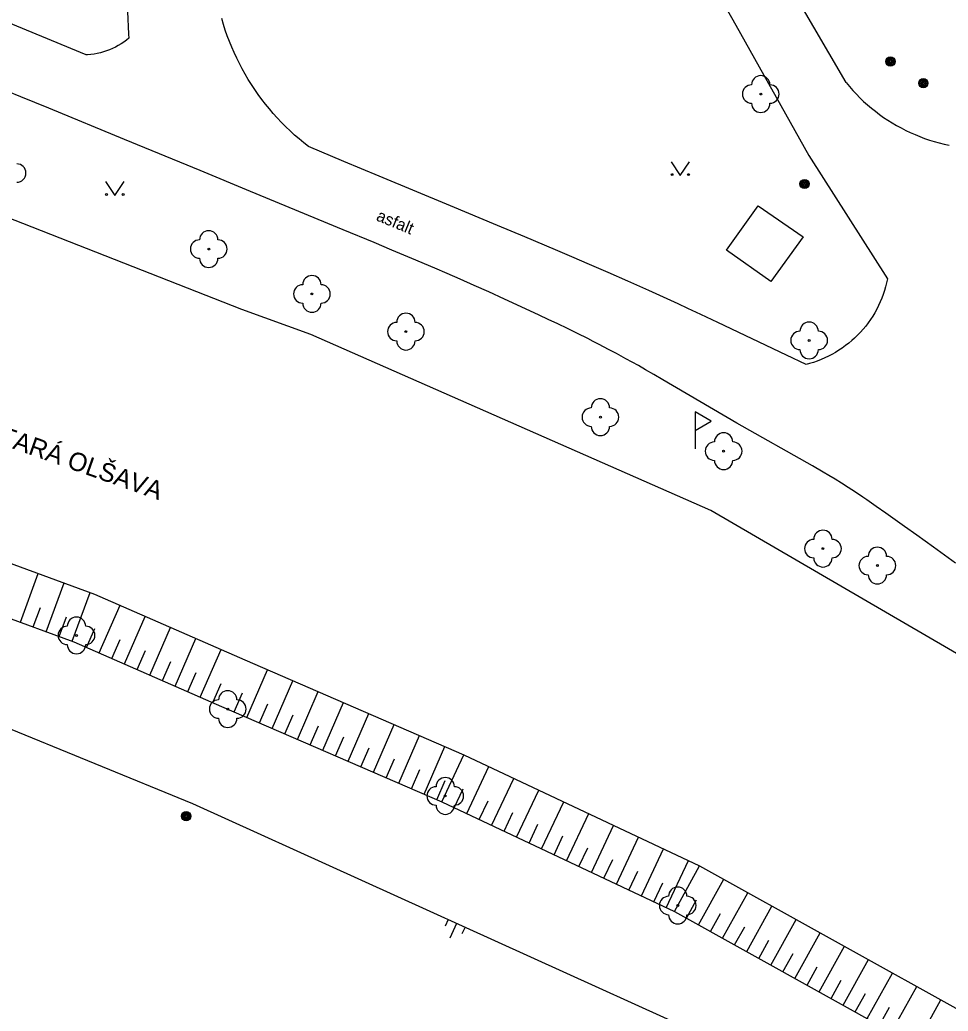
# Model space of a CAD drawing. Extents: x -539515 to -538098, y -1182060 to -1180157.
# Drawn here: x -538646.4 to -538595.9, y -1181696 to -1181642.1 of the extents above; entities that cross this region are included whole.
import ezdxf

# ---------------------------------------------------------------- set-up
doc = ezdxf.new("R2010")
doc.units = 0
for name, color, linetype in [('Vrstva 13', 7, 'Continuous'), ('Vrstva 22', 7, 'Continuous'), ('Vrstva 25', 7, 'Continuous'), ('Vrstva 27', 7, 'Continuous'), ('Vrstva 29', 7, 'Continuous'), ('Vrstva 31', 7, 'Continuous'), ('Vrstva 36', 7, 'Continuous'), ('Vrstva 40', 7, 'Continuous'), ('Vrstva 45', 7, 'Continuous'), ('Vrstva 68', 7, 'Continuous'), ('Vrstva 88', 7, 'Continuous')]:
    doc.layers.add(name, color=color, linetype=linetype)

msp = doc.modelspace()

# ---------------------------------------------------------------- linework, layer by layer
at = {"layer": 'Vrstva 13'}
msp.add_line((-538607.95, -1181654.63), (-538606.24, -1181652.22), dxfattribs=at)
msp.add_lwpolyline([(-538606.24, -1181652.22), (-538603.78, -1181653.9), (-538605.54, -1181656.34), (-538607.95, -1181654.63)], dxfattribs=at)
at = {"layer": 'Vrstva 22'}
for centre in [(-538606.09, -1181646.14), (-538636.11, -1181654.57), (-538630.5, -1181657.01), (-538625.39, -1181659.06), (-538603.46, -1181659.54), (-538614.81, -1181663.71), (-538608.11, -1181665.56), (-538602.71, -1181670.86), (-538599.75, -1181671.78), (-538643.302, -1181675.581), (-538635.078, -1181679.585), (-538623.248, -1181684.308), (-538610.604, -1181690.264)]:
    msp.add_circle(centre, 0.05, dxfattribs=at)
for centre, start, end in [((-538606.09, -1181645.64), 0, 180), ((-538606.59, -1181646.14), 90, 270), ((-538605.59, -1181646.14), 270, 90), ((-538606.09, -1181646.64), 180, 0), ((-538646.55, -1181650.44), 270, 90), ((-538636.11, -1181654.07), 0, 180), ((-538636.61, -1181654.57), 90, 270), ((-538635.61, -1181654.57), 270, 90), ((-538636.11, -1181655.07), 180, 0), ((-538630.5, -1181656.51), 0, 180), ((-538631, -1181657.01), 90, 270), ((-538630, -1181657.01), 270, 90), ((-538630.5, -1181657.51), 180, 0), ((-538625.39, -1181658.56), 0, 180), ((-538625.89, -1181659.06), 90, 270), ((-538624.89, -1181659.06), 270, 90), ((-538603.46, -1181659.04), 0, 180), ((-538603.96, -1181659.54), 90, 270), ((-538602.96, -1181659.54), 270, 90), ((-538625.39, -1181659.56), 180, 0), ((-538603.46, -1181660.04), 180, 0), ((-538614.81, -1181663.21), 0, 180), ((-538615.31, -1181663.71), 90, 270), ((-538614.31, -1181663.71), 270, 90), ((-538614.81, -1181664.21), 180, 0), ((-538608.11, -1181665.06), 0, 180), ((-538608.61, -1181665.56), 90, 270), ((-538607.61, -1181665.56), 270, 90), ((-538608.11, -1181666.06), 180, 0), ((-538602.71, -1181670.36), 0, 180), ((-538603.21, -1181670.86), 90, 270), ((-538602.21, -1181670.86), 270, 90), ((-538599.75, -1181671.28), 0, 180), ((-538602.71, -1181671.36), 180, 0), ((-538600.25, -1181671.78), 90, 270), ((-538599.25, -1181671.78), 270, 90), ((-538599.75, -1181672.28), 180, 0), ((-538643.302, -1181675.081), 0, 180), ((-538643.802, -1181675.581), 90, 270), ((-538642.802, -1181675.581), 270, 90), ((-538643.302, -1181676.081), 180, 0), ((-538635.078, -1181679.085), 0, 180), ((-538635.578, -1181679.585), 90, 270), ((-538634.578, -1181679.585), 270, 90), ((-538635.078, -1181680.085), 180, 0), ((-538623.248, -1181683.808), 0, 180), ((-538623.748, -1181684.308), 90, 270), ((-538622.748, -1181684.308), 270, 90), ((-538623.248, -1181684.808), 180, 0), ((-538610.604, -1181689.764), 0, 180), ((-538611.104, -1181690.264), 90, 270), ((-538610.104, -1181690.264), 270, 90), ((-538610.604, -1181690.764), 180, 0)]:
    msp.add_arc(centre, 0.5, start, end, dxfattribs=at)
at = {"layer": 'Vrstva 25'}
for centre, radius in [((-538599.04, -1181644.37), 0.25), ((-538599.04, -1181644.37), 0.2), ((-538599.04, -1181644.37), 0.15), ((-538599.04, -1181644.37), 0.1), ((-538599.04, -1181644.37), 0.05), ((-538597.25, -1181645.55), 0.25), ((-538597.25, -1181645.55), 0.2), ((-538597.25, -1181645.55), 0.15), ((-538597.25, -1181645.55), 0.1), ((-538597.25, -1181645.55), 0.05), ((-538603.71, -1181651.03), 0.25), ((-538603.71, -1181651.03), 0.2), ((-538603.71, -1181651.03), 0.15), ((-538603.71, -1181651.03), 0.1), ((-538603.71, -1181651.03), 0.05), ((-538637.337, -1181685.406), 0.25), ((-538637.337, -1181685.406), 0.2), ((-538637.337, -1181685.406), 0.15), ((-538637.337, -1181685.406), 0.1), ((-538637.337, -1181685.406), 0.05)]:
    msp.add_circle(centre, radius, dxfattribs=at)
at = {"layer": 'Vrstva 27'}
for p, q in [((-538646.354, -1181674.862), (-538645.382, -1181672.212)), ((-538644.945, -1181675.378), (-538643.974, -1181672.728)), ((-538643.537, -1181675.894), (-538642.566, -1181673.244)), ((-538642.066, -1181676.531), (-538640.933, -1181673.941)), ((-538645.65, -1181675.12), (-538645.261, -1181674.06)), ((-538644.241, -1181675.636), (-538643.853, -1181674.576)), ((-538640.691, -1181677.132), (-538639.559, -1181674.541)), ((-538642.753, -1181676.23), (-538642.3, -1181675.194)), ((-538639.317, -1181677.732), (-538638.184, -1181675.142)), ((-538641.378, -1181676.831), (-538640.926, -1181675.795)), ((-538637.942, -1181678.333), (-538636.81, -1181675.743)), ((-538640.004, -1181677.432), (-538639.551, -1181676.396)), ((-538636.568, -1181678.934), (-538635.435, -1181676.344)), ((-538638.629, -1181678.033), (-538638.177, -1181676.997)), ((-538637.255, -1181678.634), (-538636.802, -1181677.597)), ((-538634.034, -1181680.037), (-538632.91, -1181677.443)), ((-538635.881, -1181679.234), (-538635.428, -1181678.198)), ((-538632.658, -1181680.633), (-538631.533, -1181678.04)), ((-538634.722, -1181679.738), (-538634.272, -1181678.701)), ((-538631.281, -1181681.23), (-538630.157, -1181678.637)), ((-538633.346, -1181680.335), (-538632.896, -1181679.298)), ((-538629.905, -1181681.827), (-538628.78, -1181679.233)), ((-538631.969, -1181680.932), (-538631.52, -1181679.894)), ((-538628.529, -1181682.424), (-538627.405, -1181679.83)), ((-538627.153, -1181683.02), (-538626.029, -1181680.427)), ((-538630.593, -1181681.528), (-538630.143, -1181680.491)), ((-538629.217, -1181682.125), (-538628.767, -1181681.088)), ((-538625.777, -1181683.617), (-538624.652, -1181681.023)), ((-538627.841, -1181682.722), (-538627.391, -1181681.684)), ((-538624.4, -1181684.214), (-538623.276, -1181681.62)), ((-538626.465, -1181683.319), (-538626.015, -1181682.281)), ((-538623.44, -1181684.63), (-538622.235, -1181682.072)), ((-538625.088, -1181683.915), (-538624.638, -1181682.878)), ((-538622.083, -1181685.269), (-538620.878, -1181682.711)), ((-538623.712, -1181684.512), (-538623.262, -1181683.475)), ((-538620.726, -1181685.909), (-538619.521, -1181683.351)), ((-538622.762, -1181684.95), (-538622.279, -1181683.926)), ((-538619.369, -1181686.548), (-538618.164, -1181683.99)), ((-538621.405, -1181685.589), (-538620.922, -1181684.566)), ((-538618.012, -1181687.187), (-538616.807, -1181684.629)), ((-538620.048, -1181686.228), (-538619.566, -1181685.205)), ((-538616.655, -1181687.827), (-538615.45, -1181685.269)), ((-538618.691, -1181686.868), (-538618.209, -1181685.844)), ((-538615.298, -1181688.466), (-538614.093, -1181685.908)), ((-538617.334, -1181687.507), (-538616.852, -1181686.484)), ((-538613.941, -1181689.105), (-538612.736, -1181686.547)), ((-538615.977, -1181688.146), (-538615.495, -1181687.123)), ((-538612.585, -1181689.745), (-538611.379, -1181687.187)), ((-538614.62, -1181688.786), (-538614.138, -1181687.762)), ((-538611.228, -1181690.384), (-538610.022, -1181687.826)), ((-538613.263, -1181689.425), (-538612.781, -1181688.402)), ((-538610.79, -1181690.59), (-538609.415, -1181688.113)), ((-538611.906, -1181690.064), (-538611.424, -1181689.041)), ((-538609.478, -1181691.318), (-538608.104, -1181688.841)), ((-538608.167, -1181692.046), (-538606.792, -1181689.569)), ((-538610.134, -1181690.954), (-538609.584, -1181689.963)), ((-538606.855, -1181692.774), (-538605.481, -1181690.297)), ((-538623.086, -1181691.028), (-538623.25, -1181691.384)), ((-538608.823, -1181691.682), (-538608.273, -1181690.691)), ((-538605.544, -1181693.502), (-538604.169, -1181691.025)), ((-538622.631, -1181691.235), (-538623.006, -1181692.048)), ((-538622.175, -1181691.441), (-538622.342, -1181691.803)), ((-538607.511, -1181692.41), (-538606.961, -1181691.419)), ((-538604.232, -1181694.23), (-538602.858, -1181691.752)), ((-538606.2, -1181693.138), (-538605.65, -1181692.147)), ((-538602.921, -1181694.957), (-538601.546, -1181692.481)), ((-538604.888, -1181693.866), (-538604.338, -1181692.875)), ((-538601.609, -1181695.685), (-538600.235, -1181693.208)), ((-538603.577, -1181694.594), (-538603.027, -1181693.603)), ((-538602.265, -1181695.321), (-538601.715, -1181694.331)), ((-538600.298, -1181696.413), (-538598.923, -1181693.936)), ((-538598.986, -1181697.141), (-538597.612, -1181694.664)), ((-538600.953, -1181696.049), (-538600.404, -1181695.059)), ((-538597.675, -1181697.869), (-538596.3, -1181695.392)), ((-538599.642, -1181696.777), (-538599.092, -1181695.787))]:
    msp.add_line(p, q, dxfattribs=at)
at = {"layer": 'Vrstva 29'}
for p, q in [((-538656.661, -1181668.075), (-538642.321, -1181673.334)), ((-538657.62, -1181670.73), (-538643.44, -1181675.93)), ((-538642.321, -1181673.334), (-538634.144, -1181676.908)), ((-538643.44, -1181675.93), (-538635.41, -1181679.44)), ((-538634.144, -1181676.908), (-538622.243, -1181682.068)), ((-538635.41, -1181679.44), (-538623.44, -1181684.63)), ((-538622.243, -1181682.068), (-538609.426, -1181688.107)), ((-538623.44, -1181684.63), (-538610.79, -1181690.59)), ((-538609.426, -1181688.107), (-538574.866, -1181707.288)), ((-538610.79, -1181690.59), (-538576.34, -1181709.71))]:
    msp.add_line(p, q, dxfattribs=at)
at = {"layer": 'Vrstva 31'}
msp.add_line((-538609.65, -1181664.43), (-538609.65, -1181665.43), dxfattribs=at)
msp.add_lwpolyline([(-538609.65, -1181663.43), (-538609.65, -1181664.43), (-538608.784, -1181663.93)], close=True, dxfattribs=at)
at = {"layer": 'Vrstva 36'}
for points in [[(-538610.966, -1181649.823), (-538610.466, -1181650.573), (-538609.966, -1181649.823)], [(-538641.716, -1181650.903), (-538641.216, -1181651.653), (-538640.716, -1181650.903)]]:
    msp.add_lwpolyline(points, dxfattribs=at)
for centre in [(-538610.916, -1181650.523), (-538610.017, -1181650.523), (-538641.666, -1181651.603), (-538640.767, -1181651.603)]:
    msp.add_circle(centre, 0.05, dxfattribs=at)
at = {"layer": 'Vrstva 68'}
for p, q in [((-538630.56, -1181659.22), (-538634.31, -1181657.86)), ((-538608.8, -1181668.79), (-538630.56, -1181659.22)), ((-538588.14, -1181680.82), (-538608.8, -1181668.79))]:
    msp.add_line(p, q, dxfattribs=at)
msp.add_lwpolyline([(-538634.31, -1181657.86), (-538664.98, -1181645.83)], dxfattribs=at)
at = {"layer": 'Vrstva 88'}
for p, q in [((-538601.447, -1181645.521), (-538611.38, -1181628.42)), ((-538613.89, -1181631.15), (-538607.44, -1181642.39)), ((-538642.77, -1181644.01), (-538655.375, -1181638.815)), ((-538607.44, -1181642.39), (-538603.48, -1181649.49)), ((-538628.763, -1181649.81), (-538630.69, -1181649)), ((-538603.48, -1181649.49), (-538599.2, -1181656.19)), ((-538628.793, -1181653.523), (-538633.84, -1181651.44)), ((-538636.98, -1181684.73), (-538692.82, -1181661.87)), ((-538601.09, -1181701), (-538636.98, -1181684.73))]:
    msp.add_line(p, q, dxfattribs=at)
for points in [[(-538640.495, -1181640.006), (-538640.516, -1181640.417), (-538640.528, -1181640.828), (-538640.532, -1181641.239), (-538640.528, -1181641.651), (-538640.516, -1181642.062), (-538640.496, -1181642.472), (-538640.468, -1181642.883), (-538640.45, -1181643.1)], [(-538630.69, -1181649), (-538630.947, -1181648.796), (-538631.2, -1181648.585), (-538631.447, -1181648.368), (-538631.689, -1181648.145), (-538631.926, -1181647.917), (-538632.156, -1181647.683), (-538632.381, -1181647.443), (-538632.6, -1181647.198), (-538632.814, -1181646.947), (-538633.02, -1181646.692), (-538633.221, -1181646.431), (-538633.415, -1181646.166), (-538633.603, -1181645.896), (-538633.784, -1181645.622), (-538633.959, -1181645.343), (-538634.126, -1181645.06), (-538634.287, -1181644.773), (-538634.44, -1181644.482), (-538634.587, -1181644.188), (-538634.726, -1181643.89), (-538634.858, -1181643.589), (-538634.983, -1181643.285), (-538635.1, -1181642.978), (-538635.21, -1181642.668), (-538635.312, -1181642.355), (-538635.406, -1181642.04)], [(-538640.45, -1181643.1), (-538640.587, -1181643.211), (-538640.729, -1181643.315), (-538640.876, -1181643.412), (-538641.027, -1181643.503), (-538641.182, -1181643.587), (-538641.34, -1181643.664), (-538641.502, -1181643.733), (-538641.667, -1181643.795), (-538641.834, -1181643.85), (-538642.004, -1181643.897), (-538642.176, -1181643.936), (-538642.349, -1181643.967), (-538642.524, -1181643.991), (-538642.699, -1181644.006), (-538642.77, -1181644.01)], [(-538640.689, -1181648.606), (-538644.8, -1181646.91), (-538646.325, -1181646.285), (-538647.757, -1181645.705), (-538649.101, -1181645.165)], [(-538601.447, -1181645.521), (-538601.268, -1181645.735), (-538601.084, -1181645.944), (-538600.894, -1181646.147), (-538600.698, -1181646.345), (-538600.496, -1181646.538), (-538600.289, -1181646.724), (-538600.077, -1181646.904), (-538599.859, -1181647.079), (-538599.637, -1181647.246), (-538599.41, -1181647.408), (-538599.178, -1181647.563), (-538598.942, -1181647.711), (-538598.702, -1181647.852), (-538598.458, -1181647.986), (-538598.21, -1181648.114), (-538597.959, -1181648.234), (-538597.704, -1181648.347), (-538597.446, -1181648.452), (-538597.185, -1181648.55), (-538596.922, -1181648.641), (-538596.656, -1181648.724), (-538596.388, -1181648.799), (-538596.117, -1181648.866), (-538595.845, -1181648.926)], [(-538633.84, -1181651.44), (-538636.579, -1181650.305), (-538640.689, -1181648.606)], [(-538620.399, -1181653.291), (-538622.972, -1181652.219), (-538626.834, -1181650.615), (-538628.763, -1181649.81)], [(-538612.17, -1181656.83), (-538613.319, -1181656.32), (-538614.397, -1181655.848), (-538615.41, -1181655.408), (-538616.362, -1181654.999), (-538617.254, -1181654.617), (-538618.93, -1181653.908), (-538620.399, -1181653.291)], [(-538625.058, -1181655.083), (-538626.153, -1181654.622), (-538627.112, -1181654.22), (-538628.793, -1181653.523)], [(-538616.061, -1181659.161), (-538616.606, -1181658.894), (-538617.134, -1181658.638), (-538617.647, -1181658.392), (-538618.145, -1181658.156), (-538619.113, -1181657.705), (-538620.022, -1181657.288), (-538620.877, -1181656.902), (-538621.68, -1181656.544), (-538622.435, -1181656.212), (-538623.143, -1181655.904), (-538623.808, -1181655.617), (-538625.058, -1181655.083)], [(-538599.2, -1181656.19), (-538599.247, -1181656.404), (-538599.301, -1181656.617), (-538599.363, -1181656.827), (-538599.433, -1181657.035), (-538599.51, -1181657.24), (-538599.595, -1181657.443), (-538599.687, -1181657.642), (-538599.786, -1181657.837), (-538599.893, -1181658.029), (-538600.006, -1181658.217), (-538600.126, -1181658.4), (-538600.252, -1181658.58), (-538600.385, -1181658.754), (-538600.525, -1181658.923), (-538600.67, -1181659.087), (-538600.822, -1181659.246), (-538600.99, -1181659.41), (-538601.141, -1181659.547), (-538601.309, -1181659.688), (-538601.482, -1181659.823), (-538601.659, -1181659.952), (-538601.841, -1181660.074), (-538602.028, -1181660.189), (-538602.218, -1181660.298), (-538602.413, -1181660.399), (-538602.611, -1181660.493), (-538602.812, -1181660.581), (-538603.016, -1181660.66), (-538603.224, -1181660.732), (-538603.433, -1181660.797), (-538603.63, -1181660.85)], [(-538603.63, -1181660.85), (-538604.696, -1181660.345), (-538608.423, -1181658.565), (-538609.356, -1181658.124), (-538610.058, -1181657.795), (-538610.584, -1181657.551), (-538611.376, -1181657.188), (-538612.17, -1181656.83)], [(-538611.914, -1181661.382), (-538612.357, -1181661.129), (-538612.745, -1181660.91), (-538613.427, -1181660.531), (-538613.941, -1181660.251), (-538614.328, -1181660.044), (-538614.912, -1181659.739), (-538615.206, -1181659.588), (-538615.5, -1181659.44), (-538616.061, -1181659.161)], [(-538603.272, -1181666.358), (-538607.39, -1181664.03), (-538611.41, -1181661.673), (-538611.914, -1181661.382)], [(-538595.494, -1181671.652), (-538596.694, -1181670.783), (-538597.596, -1181670.134), (-538598.274, -1181669.649), (-538599.295, -1181668.927), (-538599.807, -1181668.568), (-538600.32, -1181668.21), (-538600.532, -1181668.064), (-538600.945, -1181667.787), (-538601.335, -1181667.533), (-538601.704, -1181667.299), (-538602.053, -1181667.084), (-538602.381, -1181666.884), (-538602.69, -1181666.699), (-538603.272, -1181666.358)]]:
    msp.add_lwpolyline(points, dxfattribs=at)

# ---------------------------------------------------------------- texts
at = {"layer": 'Vrstva 40'}
msp.add_text('asfalt', height=0.65, rotation=337.4664, dxfattribs=at).set_placement((-538627.049, -1181652.993))
at = {"layer": 'Vrstva 45'}
msp.add_text('STARÁ OLŠAVA', height=1, rotation=340.5324, dxfattribs=at).set_placement((-538648.431, -1181664.834))

doc.saveas('drawing.dxf')
